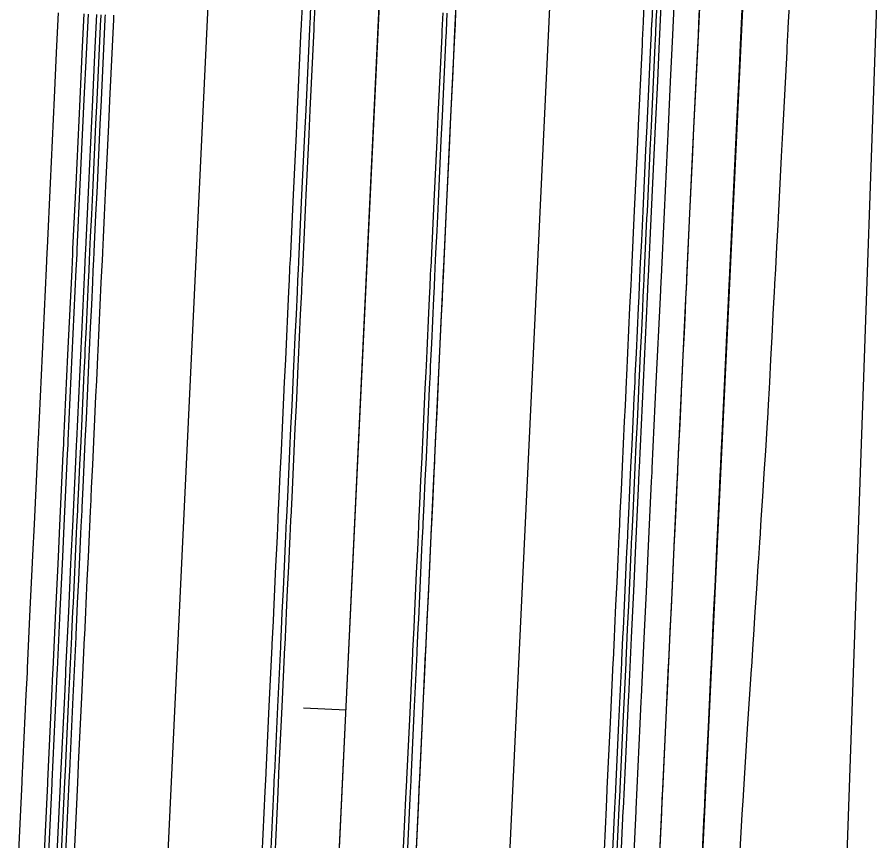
# Model space of a CAD drawing. Extents: x -70 to 701944, y -4 to 666871.
# Drawn here: x 668234.9 to 668334.9, y 654629.3 to 654725.8 of the extents above; entities that cross this region are included whole.
import ezdxf

# ---------------------------------------------------------------- set-up
doc = ezdxf.new("R2010")
doc.units = 0
for name, color, linetype in [('R_Horz Alg', 7, 'Continuous'), ('R_No Plot', 7, 'Continuous'), ('R_Proposed Const Limits', 7, 'Continuous'), ('R_Proposed Road', 7, 'Continuous'), ('R_ROW', 7, 'Continuous'), ('R_Striping', 7, 'Continuous'), ('T_Indications', 7, 'Continuous')]:
    doc.layers.add(name, color=color, linetype=linetype)

msp = doc.modelspace()

# ---------------------------------------------------------------- linework, layer by layer
at = {"layer": 'R_Horz Alg'}
msp.add_line((668254.91, 654251.158), (668327.609, 655791.558), dxfattribs=at)
msp.add_lwpolyline([(668268.486, 654644.884), (668273.48, 654644.648)], dxfattribs=at)
at = {"layer": 'R_No Plot'}
for points in [[(668278.195, 654744.537), (668206.781, 654747.907), (668207.174, 654744.1), (668217.396, 654694.687), (668218.983, 654682.598), (668219.538, 654657.721), (668214.327, 654547.329), (668268.766, 654544.759)], [(668278.195, 654744.537), (668320.649, 654742.533), (668311.22, 654542.756), (668268.766, 654544.759)]]:
    msp.add_lwpolyline(points, close=True, dxfattribs=at)
at = {"layer": 'R_Proposed Const Limits'}
msp.add_lwpolyline([(668319.335, 654622.462), (668319.898, 654632.446), (668320.025, 654634.527), (668320.034, 654634.673), (668320.524, 654642.428), (668320.991, 654649.437), (668321.009, 654649.707), (668321.189, 654652.408), (668321.258, 654653.435), (668321.417, 654656.14), (668321.594, 654658.844), (668321.77, 654661.547), (668321.825, 654662.389), (668321.947, 654664.247), (668321.96, 654664.45), (668321.973, 654664.641), (668322.123, 654666.945), (668322.3, 654669.64), (668322.476, 654672.33), (668322.478, 654672.369), (668322.651, 654675.016), (668322.826, 654677.697), (668322.932, 654679.469), (668322.936, 654679.561), (668322.978, 654680.372), (668323.08, 654682.352), (668323.116, 654683.042), (668323.256, 654685.704), (668323.395, 654688.358), (668323.534, 654691.003), (668323.604, 654692.338), (668323.672, 654693.639), (668323.713, 654694.423), (668323.721, 654694.571), (668323.81, 654696.265), (668323.948, 654698.881), (668324.084, 654701.485), (668324.128, 654702.325), (668324.497, 654709.465), (668324.498, 654709.483), (668324.646, 654712.311), (668325.136, 654721.802), (668325.146, 654721.994), (668325.16, 654722.298), (668325.268, 654724.407), (668325.273, 654724.496), (668325.277, 654724.571), (668325.413, 654727.159)], dxfattribs=at)
at = {"layer": 'R_Proposed Road'}
for points in [[(668303.504, 654623.209), (668303.975, 654633.198), (668304.074, 654635.28), (668304.081, 654635.426), (668304.447, 654643.187), (668304.778, 654650.202), (668304.791, 654650.473), (668304.918, 654653.176), (668304.967, 654654.204), (668305.095, 654656.911), (668305.222, 654659.617), (668305.35, 654662.322), (668305.39, 654663.164), (668305.478, 654665.025), (668305.487, 654665.227), (668305.496, 654665.418), (668305.605, 654667.725), (668305.732, 654670.422), (668305.859, 654673.115), (668305.861, 654673.153), (668305.986, 654675.803), (668306.113, 654678.486), (668306.197, 654680.259), (668306.201, 654680.351), (668306.239, 654681.162), (668306.333, 654683.142), (668306.365, 654683.833), (668306.491, 654686.495), (668306.616, 654689.15), (668306.741, 654691.796), (668306.804, 654693.131), (668306.866, 654694.433), (668306.903, 654695.216), (668306.91, 654695.365), (668306.99, 654697.059), (668307.113, 654699.675), (668307.236, 654702.28), (668307.276, 654703.12), (668307.613, 654710.262), (668307.614, 654710.279), (668307.747, 654713.109), (668308.195, 654722.602), (668308.204, 654722.793), (668308.219, 654723.098), (668308.318, 654725.207), (668308.322, 654725.296), (668308.326, 654725.371), (668308.448, 654727.96)], [(668304.503, 654623.162), (668304.974, 654633.151), (668305.073, 654635.232), (668305.08, 654635.379), (668305.446, 654643.139), (668305.777, 654650.155), (668305.79, 654650.426), (668305.917, 654653.128), (668305.966, 654654.157), (668306.094, 654656.863), (668306.221, 654659.57), (668306.349, 654662.275), (668306.389, 654663.117), (668306.476, 654664.978), (668306.486, 654665.18), (668306.495, 654665.371), (668306.604, 654667.678), (668306.731, 654670.375), (668306.858, 654673.068), (668306.86, 654673.106), (668306.985, 654675.756), (668307.112, 654678.439), (668307.196, 654680.212), (668307.2, 654680.303), (668307.238, 654681.115), (668307.332, 654683.095), (668307.364, 654683.785), (668307.49, 654686.448), (668307.615, 654689.103), (668307.74, 654691.749), (668307.803, 654693.084), (668307.864, 654694.386), (668307.901, 654695.169), (668307.908, 654695.318), (668307.988, 654697.012), (668308.112, 654699.628), (668308.235, 654702.233), (668308.274, 654703.073), (668308.612, 654710.215), (668308.612, 654710.232), (668308.746, 654713.062), (668309.194, 654722.555), (668309.203, 654722.746), (668309.217, 654723.051), (668309.317, 654725.16), (668309.321, 654725.249), (668309.325, 654725.324), (668309.447, 654727.912)], [(668305.002, 654623.138), (668305.474, 654633.127), (668305.572, 654635.209), (668305.579, 654635.356), (668305.945, 654643.116), (668306.276, 654650.131), (668306.289, 654650.402), (668306.417, 654653.105), (668306.465, 654654.133), (668306.593, 654656.84), (668306.721, 654659.546), (668306.848, 654662.251), (668306.888, 654663.094), (668306.976, 654664.954), (668306.985, 654665.156), (668306.995, 654665.348), (668307.103, 654667.654), (668307.231, 654670.351), (668307.358, 654673.044), (668307.36, 654673.083), (668307.485, 654675.732), (668307.611, 654678.415), (668307.695, 654680.189), (668307.699, 654680.28), (668307.738, 654681.092), (668307.831, 654683.071), (668307.864, 654683.762), (668307.989, 654686.425), (668308.115, 654689.079), (668308.239, 654691.725), (668308.302, 654693.06), (668308.364, 654694.362), (668308.401, 654695.145), (668308.408, 654695.294), (668308.488, 654696.989), (668308.611, 654699.605), (668308.734, 654702.21), (668308.774, 654703.049), (668309.111, 654710.191), (668309.112, 654710.209), (668309.245, 654713.038), (668309.693, 654722.531), (668309.702, 654722.723), (668309.717, 654723.027), (668309.816, 654725.136), (668309.821, 654725.225), (668309.824, 654725.3), (668309.946, 654727.889)], [(668263.548, 654625.095), (668264.02, 654635.084), (668264.118, 654637.165), (668264.125, 654637.312), (668264.491, 654645.072), (668264.822, 654652.088), (668264.835, 654652.359), (668264.963, 654655.061), (668265.011, 654656.09), (668265.139, 654658.796), (668265.267, 654661.503), (668265.395, 654664.208), (668265.434, 654665.05), (668265.522, 654666.911), (668265.532, 654667.113), (668265.541, 654667.304), (668265.65, 654669.611), (668265.777, 654672.308), (668265.904, 654675.001), (668265.906, 654675.039), (668266.031, 654677.689), (668266.157, 654680.371), (668266.241, 654682.145), (668266.245, 654682.236), (668266.284, 654683.048), (668266.377, 654685.028), (668266.41, 654685.718), (668266.535, 654688.381), (668266.661, 654691.036), (668266.786, 654693.682), (668266.849, 654695.017), (668266.91, 654696.318), (668266.947, 654697.102), (668266.954, 654697.25), (668267.034, 654698.945), (668267.158, 654701.561), (668267.28, 654704.166), (668267.32, 654705.006), (668267.657, 654712.148), (668267.658, 654712.165), (668267.792, 654714.995), (668268.24, 654724.488), (668268.249, 654724.679), (668268.263, 654724.983), (668268.363, 654727.093)], [(668264.547, 654625.048), (668265.019, 654635.036), (668265.117, 654637.118), (668265.124, 654637.265), (668265.49, 654645.025), (668265.821, 654652.041), (668265.834, 654652.312), (668265.962, 654655.014), (668266.01, 654656.042), (668266.138, 654658.749), (668266.266, 654661.456), (668266.393, 654664.161), (668266.433, 654665.003), (668266.521, 654666.863), (668266.531, 654667.066), (668266.54, 654667.257), (668266.648, 654669.564), (668266.776, 654672.261), (668266.903, 654674.953), (668266.905, 654674.992), (668267.03, 654677.642), (668267.156, 654680.324), (668267.24, 654682.098), (668267.244, 654682.189), (668267.283, 654683.001), (668267.376, 654684.981), (668267.409, 654685.671), (668267.534, 654688.334), (668267.66, 654690.989), (668267.785, 654693.635), (668267.848, 654694.97), (668267.909, 654696.271), (668267.946, 654697.055), (668267.953, 654697.203), (668268.033, 654698.898), (668268.156, 654701.514), (668268.279, 654704.119), (668268.319, 654704.959), (668268.656, 654712.101), (668268.657, 654712.118), (668268.79, 654714.947), (668269.238, 654724.441), (668269.248, 654724.632), (668269.262, 654724.936), (668269.361, 654727.046)], [(668265.047, 654625.024), (668265.518, 654635.013), (668265.617, 654637.095), (668265.623, 654637.241), (668265.99, 654645.002), (668266.321, 654652.017), (668266.334, 654652.288), (668266.461, 654654.991), (668266.51, 654656.019), (668266.637, 654658.726), (668266.765, 654661.432), (668266.893, 654664.137), (668266.933, 654664.979), (668267.02, 654666.84), (668267.03, 654667.042), (668267.039, 654667.233), (668267.148, 654669.54), (668267.275, 654672.237), (668267.402, 654674.93), (668267.404, 654674.968), (668267.529, 654677.618), (668267.656, 654680.301), (668267.739, 654682.074), (668267.744, 654682.166), (668267.782, 654682.978), (668267.876, 654684.957), (668267.908, 654685.648), (668268.034, 654688.31), (668268.159, 654690.965), (668268.284, 654693.611), (668268.347, 654694.946), (668268.408, 654696.248), (668268.445, 654697.031), (668268.452, 654697.18), (668268.532, 654698.874), (668268.656, 654701.491), (668268.779, 654704.095), (668268.818, 654704.935), (668269.156, 654712.077), (668269.156, 654712.095), (668269.29, 654714.924), (668269.738, 654724.417), (668269.747, 654724.608), (668269.761, 654724.913), (668269.861, 654727.022)], [(668309.997, 654622.902), (668310.468, 654632.891), (668310.566, 654634.973), (668310.573, 654635.12), (668310.94, 654642.88), (668311.271, 654649.896), (668311.284, 654650.167), (668311.411, 654652.869), (668311.46, 654653.897), (668311.587, 654656.604), (668311.715, 654659.31), (668311.843, 654662.015), (668311.883, 654662.858), (668311.97, 654664.718), (668311.98, 654664.921), (668311.989, 654665.112), (668312.098, 654667.419), (668312.225, 654670.115), (668312.352, 654672.808), (668312.354, 654672.847), (668312.479, 654675.496), (668312.606, 654678.179), (668312.689, 654679.953), (668312.694, 654680.044), (668312.732, 654680.856), (668312.825, 654682.836), (668312.858, 654683.526), (668312.984, 654686.189), (668313.109, 654688.844), (668313.234, 654691.49), (668313.297, 654692.825), (668313.358, 654694.126), (668313.395, 654694.91), (668313.402, 654695.058), (668313.482, 654696.753), (668313.606, 654699.369), (668313.729, 654701.974), (668313.768, 654702.813), (668314.105, 654709.956), (668314.106, 654709.973), (668314.24, 654712.802), (668314.688, 654722.296), (668314.697, 654722.487), (668314.711, 654722.791), (668314.811, 654724.9), (668314.815, 654724.989), (668314.819, 654725.064), (668314.941, 654727.653)], [(668314.991, 654622.667), (668315.463, 654632.656), (668315.561, 654634.737), (668315.568, 654634.884), (668315.934, 654642.644), (668316.265, 654649.66), (668316.278, 654649.931), (668316.406, 654652.633), (668316.454, 654653.662), (668316.582, 654656.368), (668316.71, 654659.075), (668316.837, 654661.78), (668316.877, 654662.622), (668316.965, 654664.483), (668316.974, 654664.685), (668316.983, 654664.876), (668317.092, 654667.183), (668317.22, 654669.88), (668317.347, 654672.573), (668317.348, 654672.611), (668317.474, 654675.261), (668317.6, 654677.944), (668317.684, 654679.717), (668317.688, 654679.808), (668317.726, 654680.62), (668317.82, 654682.6), (668317.853, 654683.29), (668317.978, 654685.953), (668318.103, 654688.608), (668318.228, 654691.254), (668318.291, 654692.589), (668318.353, 654693.89), (668318.39, 654694.674), (668318.397, 654694.823), (668318.477, 654696.517), (668318.6, 654699.133), (668318.723, 654701.738), (668318.763, 654702.578), (668319.1, 654709.72), (668319.101, 654709.737), (668319.234, 654712.567), (668319.682, 654722.06), (668319.691, 654722.251), (668319.706, 654722.556), (668319.805, 654724.665), (668319.809, 654724.753), (668319.813, 654724.829), (668319.935, 654727.417)], [(668240.075, 654626.203), (668240.546, 654636.191), (668240.644, 654638.273), (668240.651, 654638.42), (668241.018, 654646.18), (668241.349, 654653.196), (668241.361, 654653.467), (668241.489, 654656.169), (668241.537, 654657.197), (668241.665, 654659.904), (668241.793, 654662.611), (668241.921, 654665.316), (668241.96, 654666.158), (668242.048, 654668.018), (668242.058, 654668.221), (668242.067, 654668.412), (668242.176, 654670.719), (668242.303, 654673.416), (668242.43, 654676.108), (668242.432, 654676.147), (668242.557, 654678.797), (668242.684, 654681.479), (668242.767, 654683.253), (668242.772, 654683.344), (668242.81, 654684.156), (668242.903, 654686.136), (668242.936, 654686.826), (668243.062, 654689.489), (668243.187, 654692.144), (668243.312, 654694.79), (668243.375, 654696.125), (668243.436, 654697.426), (668243.473, 654698.21), (668243.48, 654698.358), (668243.56, 654700.053), (668243.684, 654702.669), (668243.807, 654705.274), (668243.846, 654706.114), (668244.183, 654713.256), (668244.184, 654713.273), (668244.318, 654716.103), (668244.766, 654725.596), (668244.775, 654725.787), (668244.789, 654726.091)], [(668240.574, 654626.179), (668241.046, 654636.168), (668241.144, 654638.25), (668241.151, 654638.396), (668241.517, 654646.157), (668241.848, 654653.172), (668241.861, 654653.443), (668241.988, 654656.146), (668242.037, 654657.174), (668242.165, 654659.881), (668242.292, 654662.587), (668242.42, 654665.292), (668242.46, 654666.135), (668242.548, 654667.995), (668242.557, 654668.197), (668242.566, 654668.389), (668242.675, 654670.695), (668242.802, 654673.392), (668242.929, 654676.085), (668242.931, 654676.123), (668243.056, 654678.773), (668243.183, 654681.456), (668243.267, 654683.229), (668243.271, 654683.321), (668243.309, 654684.133), (668243.403, 654686.112), (668243.435, 654686.803), (668243.561, 654689.465), (668243.686, 654692.12), (668243.811, 654694.766), (668243.874, 654696.101), (668243.936, 654697.403), (668243.973, 654698.186), (668243.98, 654698.335), (668244.06, 654700.03), (668244.183, 654702.646), (668244.306, 654705.25), (668244.346, 654706.09), (668244.683, 654713.232), (668244.684, 654713.25), (668244.817, 654716.079), (668245.265, 654725.572), (668245.274, 654725.763), (668245.289, 654726.068)], [(668241.573, 654626.132), (668242.044, 654636.121), (668242.143, 654638.203), (668242.15, 654638.349), (668242.516, 654646.11), (668242.847, 654653.125), (668242.86, 654653.396), (668242.987, 654656.099), (668243.036, 654657.127), (668243.164, 654659.834), (668243.291, 654662.54), (668243.419, 654665.245), (668243.459, 654666.087), (668243.547, 654667.948), (668243.556, 654668.15), (668243.565, 654668.341), (668243.674, 654670.648), (668243.801, 654673.345), (668243.928, 654676.038), (668243.93, 654676.076), (668244.055, 654678.726), (668244.182, 654681.409), (668244.266, 654683.182), (668244.27, 654683.274), (668244.308, 654684.085), (668244.402, 654686.065), (668244.434, 654686.756), (668244.56, 654689.418), (668244.685, 654692.073), (668244.81, 654694.719), (668244.873, 654696.054), (668244.935, 654697.356), (668244.972, 654698.139), (668244.979, 654698.288), (668245.059, 654699.982), (668245.182, 654702.598), (668245.305, 654705.203), (668245.345, 654706.043), (668245.682, 654713.185), (668245.682, 654713.202), (668245.816, 654716.032), (668246.264, 654725.525), (668246.273, 654725.716), (668246.287, 654726.021)], [(668280.03, 654624.317), (668280.502, 654634.306), (668280.6, 654636.388), (668280.607, 654636.534), (668280.973, 654644.295), (668281.304, 654651.31), (668281.317, 654651.581), (668281.444, 654654.283), (668281.493, 654655.312), (668281.621, 654658.019), (668281.749, 654660.725), (668281.876, 654663.43), (668281.916, 654664.272), (668282.004, 654666.133), (668282.013, 654666.335), (668282.022, 654666.526), (668282.131, 654668.833), (668282.258, 654671.53), (668282.386, 654674.223), (668282.387, 654674.261), (668282.512, 654676.911), (668282.639, 654679.594), (668282.723, 654681.367), (668282.727, 654681.458), (668282.765, 654682.27), (668282.859, 654684.25), (668282.891, 654684.94), (668283.017, 654687.603), (668283.142, 654690.258), (668283.267, 654692.904), (668283.33, 654694.239), (668283.392, 654695.541), (668283.429, 654696.324), (668283.436, 654696.473), (668283.516, 654698.167), (668283.639, 654700.783), (668283.762, 654703.388), (668283.802, 654704.228), (668284.139, 654711.37), (668284.14, 654711.387), (668284.273, 654714.217), (668284.721, 654723.71), (668284.73, 654723.901), (668284.745, 654724.206), (668284.844, 654726.315)], [(668280.53, 654624.293), (668281.001, 654634.282), (668281.099, 654636.364), (668281.106, 654636.511), (668281.472, 654644.271), (668281.804, 654651.287), (668281.816, 654651.557), (668281.944, 654654.26), (668281.992, 654655.288), (668282.12, 654657.995), (668282.248, 654660.701), (668282.376, 654663.406), (668282.415, 654664.249), (668282.503, 654666.109), (668282.513, 654666.311), (668282.522, 654666.503), (668282.631, 654668.809), (668282.758, 654671.506), (668282.885, 654674.199), (668282.887, 654674.238), (668283.012, 654676.887), (668283.139, 654679.57), (668283.222, 654681.344), (668283.227, 654681.435), (668283.265, 654682.247), (668283.358, 654684.227), (668283.391, 654684.917), (668283.517, 654687.58), (668283.642, 654690.234), (668283.767, 654692.88), (668283.83, 654694.215), (668283.891, 654695.517), (668283.928, 654696.3), (668283.935, 654696.449), (668284.015, 654698.144), (668284.139, 654700.76), (668284.262, 654703.365), (668284.301, 654704.204), (668284.638, 654711.346), (668284.639, 654711.364), (668284.773, 654714.193), (668285.221, 654723.686), (668285.23, 654723.878), (668285.244, 654724.182), (668285.344, 654726.291)], [(668281.528, 654624.246), (668282, 654634.235), (668282.098, 654636.317), (668282.105, 654636.463), (668282.471, 654644.224), (668282.802, 654651.239), (668282.815, 654651.51), (668282.943, 654654.213), (668282.991, 654655.241), (668283.119, 654657.948), (668283.247, 654660.654), (668283.375, 654663.359), (668283.414, 654664.202), (668283.502, 654666.062), (668283.512, 654666.264), (668283.521, 654666.456), (668283.63, 654668.762), (668283.757, 654671.459), (668283.884, 654674.152), (668283.886, 654674.19), (668284.011, 654676.84), (668284.137, 654679.523), (668284.221, 654681.297), (668284.225, 654681.388), (668284.264, 654682.2), (668284.357, 654684.179), (668284.39, 654684.87), (668284.515, 654687.532), (668284.641, 654690.187), (668284.766, 654692.833), (668284.829, 654694.168), (668284.89, 654695.47), (668284.927, 654696.253), (668284.934, 654696.402), (668285.014, 654698.097), (668285.138, 654700.713), (668285.26, 654703.317), (668285.3, 654704.157), (668285.637, 654711.299), (668285.638, 654711.317), (668285.772, 654714.146), (668286.22, 654723.639), (668286.229, 654723.83), (668286.243, 654724.135), (668286.343, 654726.244)]]:
    msp.add_lwpolyline(points, dxfattribs=at)
at = {"layer": 'R_ROW'}
msp.add_lwpolyline([(668379.347, 655858.103), (668375.984, 655777.075), (668370.365, 655679.231), (668386.889, 655520.275), (668407.117, 655376.161), (668401.283, 655337.393), (668367.527, 655300.944), (668336.131, 654741.803), (668319.024, 654252.065), (668346.246, 654066.793), (668364.915, 653986.529), (668401.009, 653983.179), (668425.779, 653872.163), (668398.632, 653868.034), (668433.788, 653730.983), (668450.992, 653639.156), (668466.964, 653535.35), (668502.126, 653505.818)], dxfattribs=at)
at = {"layer": 'R_Striping'}
for points in [[(668235.087, 654256.024), (668257.245, 654725.501), (668257.716, 654735.49), (668258.188, 654745.478), (668258.659, 654755.467), (668259.131, 654765.456), (668259.602, 654775.444), (668260.074, 654785.433), (668260.545, 654795.422), (668261.017, 654805.411), (668261.488, 654815.399), (668261.959, 654825.388)], [(668279.054, 654339.165), (668297.2, 654723.615), (668297.671, 654733.604), (668298.142, 654743.593), (668298.614, 654753.581), (668299.085, 654763.57), (668299.557, 654773.559), (668300.028, 654783.547), (668300.5, 654793.536), (668300.971, 654803.525), (668301.443, 654813.513), (668301.914, 654823.502)]]:
    msp.add_lwpolyline(points, dxfattribs=at)
at = {"layer": 'T_Indications'}
for points in [[(668281.528, 654624.246), (668281.987, 654633.986), (668281.997, 654634.195), (668281.999, 654634.235), (668282.47, 654644.224), (668282.595, 654646.855), (668282.619, 654647.369), (668282.942, 654654.213), (668283.202, 654659.725), (668283.241, 654660.543), (668283.413, 654664.202), (668283.809, 654672.594), (668283.862, 654673.717), (668283.885, 654674.191), (668284.356, 654684.179), (668284.828, 654694.168), (668284.915, 654696.012), (668284.942, 654696.602), (668285.299, 654704.157), (668285.77, 654714.146), (668286.02, 654719.431), (668286.022, 654719.486), (668286.242, 654724.135), (668286.713, 654734.124)], [(668305.501, 654623.115), (668305.961, 654632.855), (668305.97, 654633.064), (668305.972, 654633.104), (668306.444, 654643.092), (668306.568, 654645.724), (668306.592, 654646.238), (668306.915, 654653.081), (668307.175, 654658.593), (668307.214, 654659.412), (668307.387, 654663.07), (668307.783, 654671.462), (668307.836, 654672.586), (668307.858, 654673.059), (668308.329, 654683.048), (668308.801, 654693.037), (668308.888, 654694.881), (668308.916, 654695.47), (668309.272, 654703.026), (668309.744, 654713.015), (668309.993, 654718.299), (668309.996, 654718.355), (668310.215, 654723.004), (668310.687, 654732.992)], [(668306.999, 654623.044), (668307.459, 654632.784), (668307.469, 654632.993), (668307.471, 654633.033), (668307.942, 654643.022), (668308.066, 654645.653), (668308.091, 654646.167), (668308.413, 654653.011), (668308.674, 654658.522), (668308.712, 654659.341), (668308.885, 654663), (668309.281, 654671.392), (668309.334, 654672.515), (668309.356, 654672.988), (668309.828, 654682.977), (668310.299, 654692.966), (668310.386, 654694.81), (668310.414, 654695.4), (668310.771, 654702.955), (668311.242, 654712.944), (668311.491, 654718.229), (668311.494, 654718.284), (668311.713, 654722.933), (668312.185, 654732.922)], [(668309.996, 654622.903), (668310.456, 654632.642), (668310.465, 654632.851), (668310.467, 654632.891), (668310.939, 654642.88), (668311.063, 654645.512), (668311.087, 654646.026), (668311.41, 654652.869), (668311.67, 654658.381), (668311.709, 654659.2), (668311.882, 654662.858), (668312.278, 654671.25), (668312.331, 654672.374), (668312.353, 654672.847), (668312.824, 654682.836), (668313.296, 654692.825), (668313.383, 654694.669), (668313.411, 654695.258), (668313.767, 654702.814), (668314.239, 654712.803), (668314.488, 654718.087), (668314.491, 654718.143), (668314.71, 654722.791), (668315.182, 654732.78)], [(668314.99, 654622.667), (668315.45, 654632.407), (668315.46, 654632.616), (668315.462, 654632.656), (668315.933, 654642.645), (668316.057, 654645.276), (668316.082, 654645.79), (668316.405, 654652.633), (668316.665, 654658.145), (668316.703, 654658.964), (668316.876, 654662.622), (668317.272, 654671.015), (668317.325, 654672.138), (668317.347, 654672.611), (668317.819, 654682.6), (668318.29, 654692.589), (668318.377, 654694.433), (668318.405, 654695.022), (668318.762, 654702.578), (668319.233, 654712.567), (668319.483, 654717.851), (668319.485, 654717.907), (668319.705, 654722.556), (668320.176, 654732.545)], [(668235.079, 654626.438), (668235.539, 654636.178), (668235.549, 654636.387), (668235.551, 654636.427), (668236.022, 654646.416), (668236.146, 654649.047), (668236.171, 654649.561), (668236.494, 654656.405), (668236.754, 654661.917), (668236.792, 654662.735), (668236.965, 654666.394), (668237.361, 654674.786), (668237.414, 654675.909), (668237.436, 654676.383), (668237.908, 654686.372), (668238.379, 654696.36), (668238.466, 654698.204), (668238.494, 654698.794), (668238.851, 654706.349), (668239.322, 654716.338), (668239.572, 654721.623), (668239.574, 654721.678), (668239.794, 654726.327)], [(668238.076, 654626.297), (668238.536, 654636.037), (668238.545, 654636.246), (668238.547, 654636.286), (668239.019, 654646.275), (668239.143, 654648.906), (668239.167, 654649.42), (668239.49, 654656.263), (668239.75, 654661.775), (668239.789, 654662.594), (668239.962, 654666.252), (668240.358, 654674.645), (668240.411, 654675.768), (668240.433, 654676.241), (668240.904, 654686.23), (668241.376, 654696.219), (668241.463, 654698.063), (668241.491, 654698.652), (668241.847, 654706.208), (668242.319, 654716.197), (668242.568, 654721.481), (668242.571, 654721.537), (668242.79, 654726.186)], [(668238.575, 654626.273), (668239.035, 654636.013), (668239.045, 654636.222), (668239.047, 654636.262), (668239.518, 654646.251), (668239.642, 654648.882), (668239.667, 654649.396), (668239.99, 654656.24), (668240.25, 654661.752), (668240.288, 654662.57), (668240.461, 654666.229), (668240.857, 654674.621), (668240.91, 654675.744), (668240.933, 654676.218), (668241.404, 654686.207), (668241.875, 654696.195), (668241.962, 654698.039), (668241.99, 654698.629), (668242.347, 654706.184), (668242.818, 654716.173), (668243.068, 654721.458), (668243.07, 654721.513), (668243.29, 654726.162)], [(668239.574, 654626.226), (668240.034, 654635.966), (668240.044, 654636.175), (668240.046, 654636.215), (668240.517, 654646.204), (668240.641, 654648.835), (668240.666, 654649.349), (668240.989, 654656.193), (668241.249, 654661.705), (668241.287, 654662.523), (668241.46, 654666.182), (668241.856, 654674.574), (668241.909, 654675.697), (668241.931, 654676.171), (668242.403, 654686.159), (668242.874, 654696.148), (668242.961, 654697.992), (668242.989, 654698.582), (668243.346, 654706.137), (668243.817, 654716.126), (668244.067, 654721.411), (668244.069, 654721.466), (668244.289, 654726.115)]]:
    msp.add_lwpolyline(points, dxfattribs=at)

doc.saveas('drawing.dxf')
